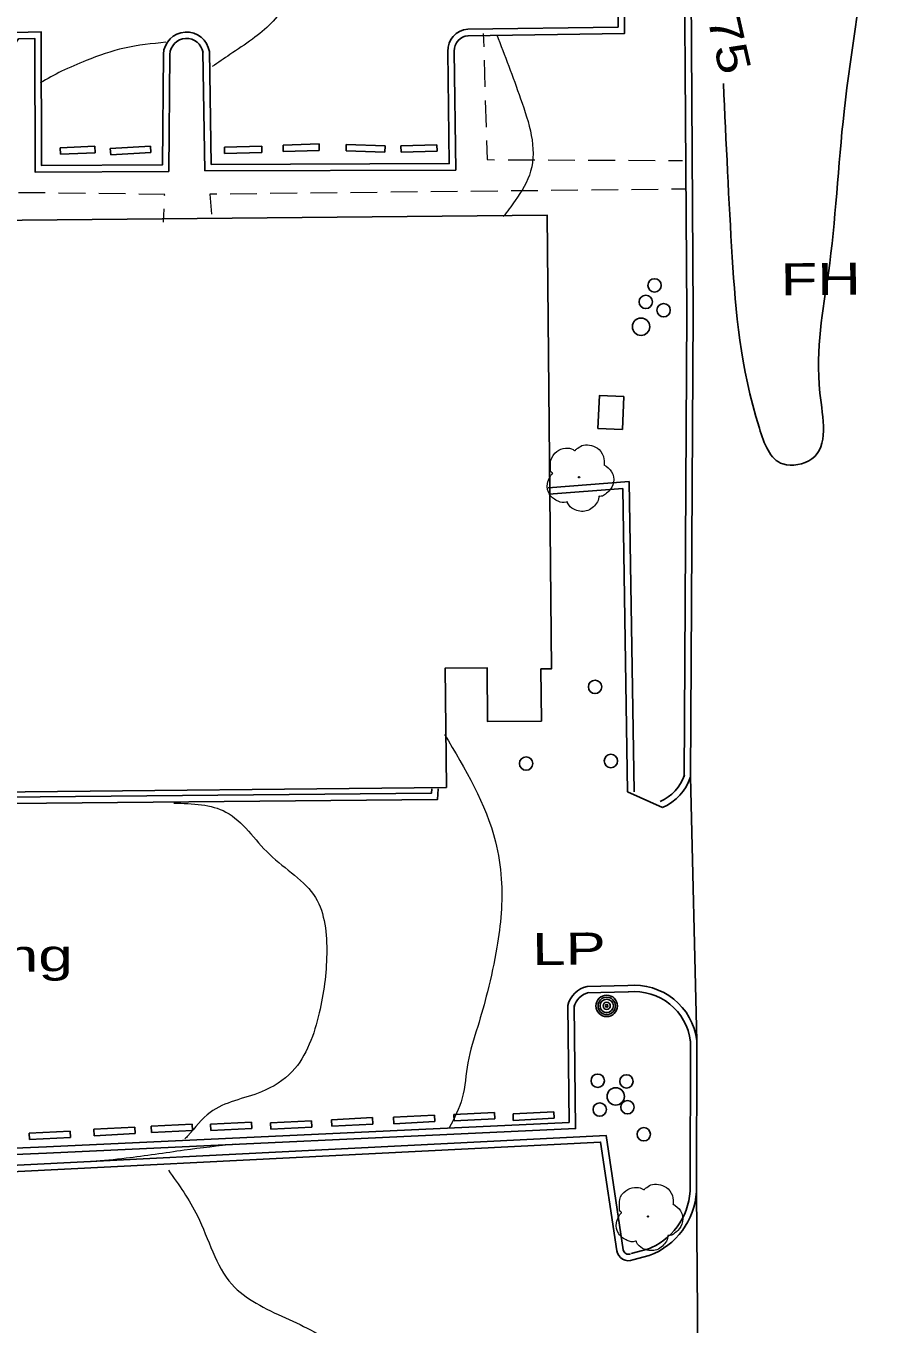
# Model space of a CAD drawing. Extents: x 2361708 to 2370558, y 6977955 to 6991887.
# Drawn here: x 2369033.4 to 2369160, y 6989890.1 to 6990084.2 of the extents above; entities that cross this region are included whole.
import ezdxf
from ezdxf.enums import TextEntityAlignment as Align

# ---------------------------------------------------------------- set-up
doc = ezdxf.new("R2010")
doc.units = 0
doc.header["$LTSCALE"] = 1.9
for name, color, linetype, lineweight in [('11', 7, 'Continuous', 25), ('13', 7, 'Continuous', 13), ('2', 7, 'Continuous', 25), ('20', 7, 'Continuous', 25), ('23', 7, 'Continuous', 25), ('29', 7, 'Continuous', 13), ('31', 7, 'Continuous', 13), ('35', 7, 'Continuous', 13), ('7', 7, 'Continuous', 25)]:
    doc.layers.add(name, color=color, linetype=linetype, lineweight=lineweight)

msp = doc.modelspace()

# ---------------------------------------------------------------- linework, layer by layer
at = {"layer": '11'}
msp.add_lwpolyline([(2369027.535, 6990055.151), (2369028.399, 6989969.665), (2369096.246, 6989970.351), (2369096.066, 6989988.181), (2369102.336, 6989988.24), (2369102.413, 6989980.191), (2369110.452, 6989980.267), (2369110.378, 6989988.067), (2369111.958, 6989988.082), (2369111.312, 6990055.949)], close=True, dxfattribs=at)
at = {"layer": '13'}
for p, q in [((2369101.773, 6990083.099), (2369101.832, 6990081.1)), ((2369101.891, 6990079.1), (2369102.009, 6990075.101)), ((2369102.068, 6990073.102), (2369102.186, 6990069.103)), ((2369105.463, 6990064.213), (2369109.464, 6990064.191)), ((2369111.463, 6990064.18), (2369115.464, 6990064.169)), ((2369117.464, 6990064.158), (2369121.464, 6990064.146)), ((2369123.464, 6990064.135), (2369127.464, 6990064.123)), ((2369129.465, 6990064.112), (2369131.555, 6990064.102)), ((2369036.286, 6990059.245), (2369032.286, 6990059.287)), ((2369042.287, 6990059.172), (2369038.287, 6990059.224)), ((2369048.289, 6990059.109), (2369044.288, 6990059.151)), ((2369067.929, 6990059.136), (2369063.929, 6990059.088)), ((2369073.929, 6990059.203), (2369069.929, 6990059.155)), ((2369079.928, 6990059.27), (2369075.929, 6990059.223)), ((2369085.928, 6990059.327), (2369081.928, 6990059.289)), ((2369091.928, 6990059.395), (2369087.928, 6990059.347)), ((2369097.927, 6990059.462), (2369093.928, 6990059.414)), ((2369103.927, 6990059.529), (2369099.927, 6990059.481)), ((2369109.927, 6990059.586), (2369105.927, 6990059.548)), ((2369115.927, 6990059.653), (2369111.927, 6990059.605)), ((2369121.926, 6990059.72), (2369117.927, 6990059.672)), ((2369127.926, 6990059.787), (2369123.926, 6990059.739)), ((2369131.926, 6990059.825), (2369129.926, 6990059.806)), ((2369053.979, 6990054.893), (2369054.06, 6990056.894))]:
    msp.add_line(p, q, dxfattribs=at)
for points in [[(2369102.245, 6990067.103), (2369102.332, 6990064.234), (2369103.463, 6990064.224)], [(2369054.131, 6990058.895), (2369054.139, 6990059.045), (2369050.289, 6990059.088)], [(2369061.93, 6990059.069), (2369060.9, 6990059.059), (2369061.118, 6990056.101)]]:
    msp.add_lwpolyline(points, dxfattribs=at)
at = {"layer": '2'}
for p, q in [((2369043.721, 6990066.226), (2369038.502, 6990066.007)), ((2369038.502, 6990066.007), (2369038.542, 6990065.047)), ((2369043.721, 6990066.226), (2369043.76, 6990065.266)), ((2369052.031, 6990066.255), (2369046.014, 6990065.898)), ((2369046.014, 6990065.898), (2369046.073, 6990064.938)), ((2369052.031, 6990066.255), (2369052.09, 6990065.295)), ((2369068.641, 6990066.253), (2369063.073, 6990066.1)), ((2369063.073, 6990066.1), (2369063.102, 6990065.14)), ((2369068.641, 6990066.253), (2369068.671, 6990065.293)), ((2369077.219, 6990066.585), (2369071.84, 6990066.404)), ((2369071.84, 6990066.404), (2369071.869, 6990065.444)), ((2369077.219, 6990066.585), (2369077.248, 6990065.625)), ((2369081.29, 6990066.504), (2369081.259, 6990065.543)), ((2369087.082, 6990066.299), (2369081.29, 6990066.504)), ((2369087.082, 6990066.299), (2369087.051, 6990065.338)), ((2369094.841, 6990066.463), (2369089.442, 6990066.311)), ((2369089.442, 6990066.311), (2369089.471, 6990065.351)), ((2369094.841, 6990066.463), (2369094.87, 6990065.503)), ((2369043.76, 6990065.266), (2369038.542, 6990065.047)), ((2369052.09, 6990065.295), (2369046.073, 6990064.938)), ((2369068.671, 6990065.293), (2369063.102, 6990065.14)), ((2369077.248, 6990065.625), (2369071.869, 6990065.444)), ((2369087.051, 6990065.338), (2369081.259, 6990065.543)), ((2369094.87, 6990065.503), (2369089.471, 6990065.351)), ((2369132.753, 6989971.919), (2369133.708, 6989932.446)), ((2369123.343, 6989969.699), (2369128.576, 6989967.359)), ((2369123.389, 6989940.728), (2369117.29, 6989940.6)), ((2369123.408, 6989939.768), (2369117.309, 6989939.64)), ((2369132.683, 6989909.915), (2369132.748, 6989932.447)), ((2369133.643, 6989909.914), (2369133.708, 6989932.446)), ((2369067.111, 6989920.312), (2369060.993, 6989920.003)), ((2369067.111, 6989920.312), (2369067.16, 6989919.352)), ((2369076.079, 6989920.497), (2369069.962, 6989920.188)), ((2369069.962, 6989920.188), (2369070.011, 6989919.229)), ((2369076.079, 6989920.497), (2369076.129, 6989919.537)), ((2369085.215, 6989920.974), (2369079.098, 6989920.666)), ((2369079.098, 6989920.666), (2369079.147, 6989919.706)), ((2369085.215, 6989920.974), (2369085.264, 6989920.014)), ((2369094.482, 6989921.332), (2369088.365, 6989921.024)), ((2369088.365, 6989921.024), (2369088.414, 6989920.064)), ((2369094.531, 6989920.372), (2369088.414, 6989920.064)), ((2369094.482, 6989921.332), (2369094.531, 6989920.372)), ((2369103.469, 6989921.758), (2369097.351, 6989921.449)), ((2369097.351, 6989921.449), (2369097.401, 6989920.49)), ((2369103.518, 6989920.798), (2369097.401, 6989920.49)), ((2369103.469, 6989921.758), (2369103.518, 6989920.798)), ((2369112.328, 6989921.832), (2369106.211, 6989921.524)), ((2369106.211, 6989921.524), (2369106.26, 6989920.564)), ((2369112.378, 6989920.872), (2369106.26, 6989920.564)), ((2369112.328, 6989921.832), (2369112.378, 6989920.872)), ((2369039.993, 6989918.953), (2369033.875, 6989918.645)), ((2369033.875, 6989918.645), (2369033.924, 6989917.686)), ((2369039.993, 6989918.953), (2369040.041, 6989917.994)), ((2369049.687, 6989919.535), (2369043.57, 6989919.227)), ((2369043.57, 6989919.227), (2369043.619, 6989918.268)), ((2369049.736, 6989918.576), (2369043.619, 6989918.268)), ((2369049.687, 6989919.535), (2369049.736, 6989918.576)), ((2369058.233, 6989919.997), (2369052.116, 6989919.689)), ((2369052.116, 6989919.689), (2369052.165, 6989918.729)), ((2369058.283, 6989919.037), (2369052.165, 6989918.729)), ((2369058.233, 6989919.997), (2369058.283, 6989919.037)), ((2369060.993, 6989920.003), (2369061.042, 6989919.044)), ((2369067.16, 6989919.352), (2369061.042, 6989919.044)), ((2369076.129, 6989919.537), (2369070.011, 6989919.229)), ((2369085.264, 6989920.014), (2369079.147, 6989919.706)), ((2369040.041, 6989917.994), (2369033.924, 6989917.686)), ((2369133.643, 6989909.914), (2369134.013, 6989865.776)), ((2369123.891, 6989900.631), (2369126.335, 6989901.284)), ((2369124.14, 6989899.703), (2369126.584, 6989900.357))]:
    msp.add_line(p, q, dxfattribs=at)
for points in [[(2369131.793, 6989971.92), (2369132.182, 6990041.377), (2369131.673, 6990121.056), (2369130.931, 6990159.09)], [(2369132.753, 6989971.919), (2369133.142, 6990041.376), (2369132.633, 6990121.065), (2369131.891, 6990159.109)], [(2369108.524, 6990155.457), (2369121.561, 6990155.901), (2369121.924, 6990084.061), (2369099.437, 6990083.727)], [(2369108.495, 6990156.417), (2369122.511, 6990156.89), (2369122.893, 6990083.121), (2369099.456, 6990082.767)], [(2369053.94, 6990080.024), (2369053.808, 6990063.432), (2369035.738, 6990063.35), (2369035.667, 6990083.35), (2369031.768, 6990083.233), (2369008.257, 6990050.678)], [(2369054.9, 6990080.013), (2369054.757, 6990062.481), (2369034.777, 6990062.381), (2369034.706, 6990082.361), (2369032.267, 6990082.288), (2369009.032, 6990050.115)], [(2369097.418, 6990080.418), (2369097.647, 6990062.679), (2369060.156, 6990062.572), (2369059.867, 6990080.371)], [(2369096.458, 6990080.409), (2369096.678, 6990063.64), (2369061.097, 6990063.531), (2369060.827, 6990080.39)], [(2369111.48, 6990015.159), (2369123.552, 6990016.083), (2369124.303, 6989969.718)], [(2369111.549, 6990014.199), (2369122.611, 6990015.045), (2369123.343, 6989969.699)], [(2368949.187, 6989978.892), (2368949.528, 6989975.665), (2369021.04, 6989978.936), (2369022.181, 6989958.976), (2369025.877, 6989959.381), (2369025.786, 6989967.9), (2369094.913, 6989968.528), (2369095.018, 6989970.139)], [(2368950.147, 6989978.991), (2368950.389, 6989976.663), (2369021.941, 6989979.935), (2369023.08, 6989960.045), (2369024.909, 6989960.242), (2369024.817, 6989968.851), (2369094.014, 6989969.48), (2369094.058, 6989970.12)], [(2369115.357, 6989937.762), (2369115.562, 6989919.333), (2369036.494, 6989915.66), (2368961.77, 6989912.498), (2368924.445, 6989910.743), (2368923.085, 6989930.701)], [(2369114.397, 6989937.753), (2369114.593, 6989920.253), (2369036.454, 6989916.62), (2368961.731, 6989913.458), (2368925.335, 6989911.741), (2368924.044, 6989930.77)], [(2368992.648, 6989894.962), (2368991.587, 6989911.842), (2369120.122, 6989918.326), (2369122.675, 6989901.21)], [(2368993.608, 6989895.021), (2368992.606, 6989910.932), (2369119.302, 6989917.328), (2369121.726, 6989901.071)]]:
    msp.add_lwpolyline(points, dxfattribs=at)
for centre, radius, start, end in [((2369057.403, 6990079.849), 3.466, 8.96943, 177.10911), ((2369099.667, 6990080.526), 3.21, 94.10916, 182.09136), ((2369057.403, 6990079.849), 2.506, 8.96943, 177.10911), ((2369099.667, 6990080.526), 2.25, 94.10916, 182.09136), ((2369125.552, 6989974.322), 6.631, 293.47124, 341.54374), ((2369125.552, 6989974.322), 7.591, 293.47124, 341.54374), ((2369118.153, 6989936.83), 3.867, 102.89176, 166.20407), ((2369118.153, 6989936.83), 2.907, 102.89176, 166.20407), ((2369124.314, 6989931.311), 9.463, 6.8917, 95.60753), ((2369124.314, 6989931.311), 8.503, 6.8917, 95.60753), ((2369122.787, 6989910.546), 9.914, 290.43339, 356.66734), ((2369122.787, 6989910.546), 10.874, 290.43339, 356.66734), ((2369123.479, 6989901.352), 1.775, 189.11575, 291.8241), ((2369123.479, 6989901.352), 0.815, 189.11575, 291.8241)]:
    msp.add_arc(centre, radius, start, end, dxfattribs=at)
at = {"layer": '20'}
for centre, radius in [((2369127.373, 6990045.431), 1), ((2369126.056, 6990042.959), 1), ((2369128.728, 6990041.714), 1), ((2369125.351, 6990039.252), 1.3), ((2369120.218, 6989937.688), 1.6), ((2369120.218, 6989937.688), 1.3), ((2369120.218, 6989937.688), 1), ((2369120.218, 6989937.688), 0.539), ((2369120.218, 6989937.688), 0.192)]:
    msp.add_circle(centre, radius, dxfattribs=at)
at = {"layer": '23'}
msp.add_lwpolyline([(2369122.557, 6990023.885), (2369122.771, 6990028.796), (2369119.119, 6990028.952), (2369118.906, 6990024.04)], close=True, dxfattribs=at)
msp.add_circle((2369121.567, 6989924.14), 1.3, dxfattribs=at)
at = {"layer": '29'}
for centre in [(2369116.095, 6990016.732), (2369126.408, 6989906.185)]:
    msp.add_circle(centre, 0.1, dxfattribs=at)
for points in [[(2369112.13, 6990017.305), (2369112.15, 6990017.315), (2369112.069, 6990017.384), (2369111.833, 6990018.012), (2369111.871, 6990019.292), (2369112.758, 6990020.591), (2369114.064, 6990021.073), (2369115.186, 6990020.884), (2369115.417, 6990020.756), (2369115.487, 6990020.757), (2369115.536, 6990020.797), (2369115.883, 6990021.091), (2369116.75, 6990021.539), (2369117.96, 6990021.47), (2369119.076, 6990020.881), (2369119.81, 6990019.458), (2369119.818, 6990018.598)], [(2369119.807, 6990018.618), (2369120.947, 6990017.559), (2369121.233, 6990015.972), (2369120.526, 6990014.644), (2369119.87, 6990014.098), (2369119.203, 6990013.882), (2369119.053, 6990013.871), (2369119.034, 6990013.76), (2369118.712, 6990012.857), (2369117.173, 6990011.693), (2369115.28, 6990011.975), (2369114.381, 6990012.916), (2369114.31, 6990013.045), (2369114.191, 6990013.024), (2369112.979, 6990013.143), (2369111.71, 6990014.141), (2369111.364, 6990015.778), (2369111.735, 6990016.801), (2369112.06, 6990017.244), (2369112.13, 6990017.295)], [(2369122.442, 6989906.758), (2369122.462, 6989906.768), (2369122.381, 6989906.837), (2369122.145, 6989907.465), (2369122.183, 6989908.745), (2369123.071, 6989910.044), (2369124.377, 6989910.526), (2369125.498, 6989910.337), (2369125.73, 6989910.209), (2369125.8, 6989910.21), (2369125.849, 6989910.25), (2369126.196, 6989910.544), (2369127.062, 6989910.992), (2369128.273, 6989910.923), (2369129.389, 6989910.334), (2369130.122, 6989908.911), (2369130.13, 6989908.051)], [(2369130.12, 6989908.071), (2369131.261, 6989907.012), (2369131.546, 6989905.424), (2369130.838, 6989904.097), (2369130.183, 6989903.551), (2369129.515, 6989903.335), (2369129.365, 6989903.323), (2369129.346, 6989903.213), (2369129.025, 6989902.31), (2369127.486, 6989901.145), (2369125.593, 6989901.428), (2369124.694, 6989902.369), (2369124.623, 6989902.498), (2369124.503, 6989902.477), (2369123.292, 6989902.596), (2369122.022, 6989903.593), (2369121.677, 6989905.23), (2369122.047, 6989906.254), (2369122.373, 6989906.697), (2369122.442, 6989906.748)]]:
    msp.add_spline(points, degree=3, dxfattribs=at)
at = {"layer": '31', "lineweight": 25}
msp.add_spline([(2369137.676, 6990075.611), (2369138.983, 6990049.662), (2369143.037, 6990024.08), (2369146.558, 6990018.723), (2369150.881, 6990019.474), (2369152.097, 6990029.335), (2369153.366, 6990047.319), (2369155.707, 6990071.422), (2369159.249, 6990099.527), (2369159.294, 6990131.529), (2369159.265, 6990137.769)], degree=3, dxfattribs=at)
at = {"layer": '35'}
for points in [[(2369047.828, 6990605.451), (2369038.394, 6990593.231), (2369027.418, 6990575.906), (2369015.841, 6990558.825), (2369000.65, 6990535.639), (2368993.146, 6990516.056), (2368986.096, 6990501.379), (2368978.606, 6990487.716), (2368969.405, 6990472.988), (2368958.108, 6990456.92), (2368955.454, 6990452.025), (2368953.073, 6990437.411), (2368952.752, 6990420.737), (2368959.614, 6990409.992), (2368963.269, 6990401.087), (2368969.023, 6990386.05), (2368979.207, 6990379.327), (2368988.134, 6990377.652), (2368992.144, 6990375.52), (2368991.785, 6990372.277), (2368987.467, 6990362.585), (2368986.816, 6990353.218), (2368988.815, 6990341.807), (2368989.62, 6990331.804), (2368986.922, 6990311.667), (2368979.307, 6990292.194), (2368965.455, 6990270.221), (2368943.017, 6990245.776), (2368913.099, 6990212.86), (2368880.694, 6990176.38), (2368844.682, 6990139.715), (2368811.712, 6990113.21), (2368778.447, 6990087.292), (2368739.578, 6990051.33), (2368711.829, 6990035.275), (2368686.864, 6990022.057), (2368673.109, 6990014.046), (2368669.745, 6990012.454), (2368668.706, 6990013.324), (2368669.63, 6990016.033), (2368674.153, 6990022.016), (2368684.646, 6990033.407), (2368697.173, 6990050.577), (2368697.763, 6990054.743), (2368695.615, 6990054.522), (2368688.933, 6990050.498), (2368671.541, 6990036.962), (2368648.494, 6990028.152), (2368625.507, 6990018.213), (2368603.069, 6990007.409), (2368581.573, 6989999.594), (2368572.511, 6989995.447), (2368567.234, 6989993.027)], [(2369070.338, 6990107.601), (2369072.417, 6990099.251), (2369073.282, 6990092.469), (2369072.169, 6990087.518), (2369067.259, 6990082.261), (2369063.891, 6990079.949), (2369061.258, 6990078.154)], [(2369054.323, 6990081.778), (2369048.121, 6990080.909), (2369042.408, 6990079.044), (2369038.734, 6990077.449), (2369035.55, 6990075.709)], [(2369103.795, 6990082.919), (2369107.346, 6990073.342), (2369108.85, 6990062.496), (2369106.521, 6990058.103), (2369104.764, 6990055.706)], [(2369095.97, 6989978.279), (2369103.593, 6989962.231), (2369104.466, 6989956.669), (2369103.804, 6989946.452), (2369102.387, 6989939.788), (2369100.936, 6989934.584), (2369099.448, 6989929.17), (2369098.618, 6989923.912), (2369096.69, 6989919.453)], [(2369055.506, 6989968.024), (2369063.299, 6989966.678), (2369069.81, 6989960.349), (2369076.692, 6989953.874), (2369078.362, 6989945.47), (2369077.245, 6989936.649), (2369073.199, 6989927.87), (2369068.598, 6989924.826), (2369060.937, 6989921.753), (2369057.599, 6989918.251), (2369057.164, 6989917.787)], [(2369064.682, 6989917.018), (2369057.07, 6989916.086), (2369048.361, 6989914.893), (2369043.236, 6989914.384)], [(2369054.689, 6989913.123), (2369059.034, 6989906.284), (2369064.181, 6989896.052), (2369072.199, 6989891.028), (2369080.204, 6989886.375), (2369087.833, 6989872.927), (2369094.072, 6989858.245), (2369095.902, 6989847.862), (2369098.221, 6989833.253), (2369098.492, 6989826.816), (2369098.282, 6989816.273), (2369097.512, 6989805.846), (2369099.214, 6989796.201), (2369100.357, 6989790.592)]]:
    msp.add_spline(points, degree=3, dxfattribs=at)
at = {"layer": '7'}
for centre in [(2369118.474, 6989985.384), (2369108.172, 6989973.925), (2369120.839, 6989974.306), (2369118.874, 6989926.495), (2369123.175, 6989926.396), (2369119.175, 6989922.177), (2369123.322, 6989922.527), (2369125.761, 6989918.48)]:
    msp.add_circle(centre, 1, dxfattribs=at)

# ---------------------------------------------------------------- texts
at = {"layer": '2', "width": 1.45}
msp.add_text('Paved Parking', height=4.8, rotation=0.545, dxfattribs=at).set_placement((2368979.907, 6989942.302))
at = {"layer": '20', "width": 1.4}
for s, p in [('  FH', (2369141.248, 6990043.873)), ('  LP', (2369104.119, 6989943.735))]:
    msp.add_text(s, height=4.8, rotation=0.545, dxfattribs=at).set_placement(p)
at = {"layer": '31', "width": 1.25}
msp.add_text(' 575 ', height=4.8, rotation=282.815, dxfattribs=at).set_placement((2369135.743, 6990083.215), align=Align.CENTER)

doc.saveas('drawing.dxf')
